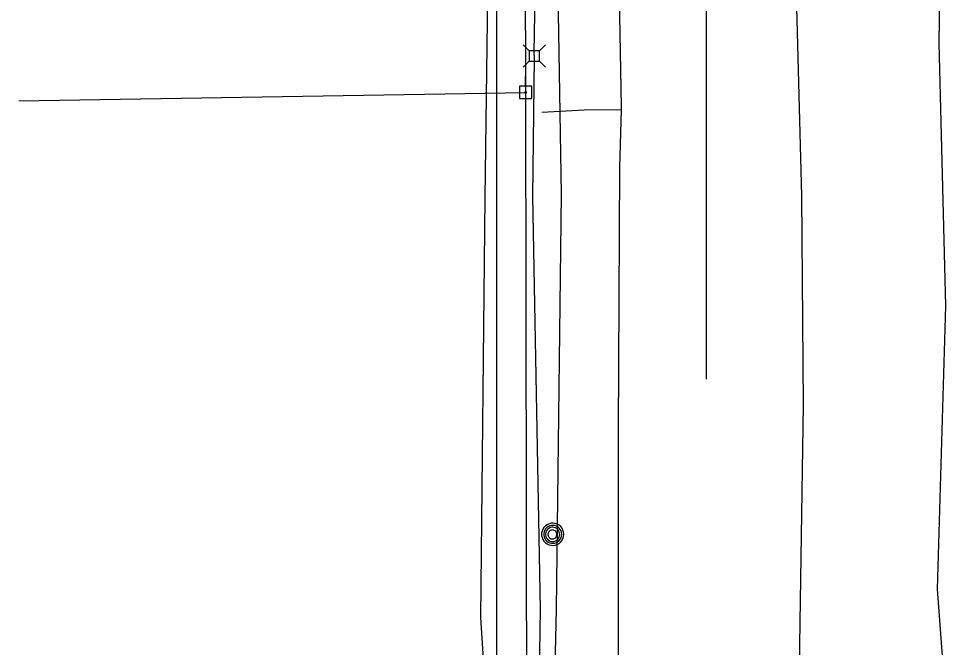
# Model space of a CAD drawing. Extents: x 596028 to 606371, y 330010 to 403088.
# Drawn here: x 601912.6 to 602191.3, y 376022.9 to 376209.9 of the extents above; entities that cross this region are included whole.
import ezdxf

# ---------------------------------------------------------------- set-up
doc = ezdxf.new("R2010")
doc.units = 0
for name, color, linetype in [('E_UTL_AG_Bold', 7, 'Continuous'), ('E_UTL_E_UG', 7, 'Continuous'), ('E_UTL_EPowerPole', 7, 'Continuous'), ('E_UTL_G_UG', 7, 'Continuous'), ('E_UTL_MH', 7, 'Continuous'), ('E_UTL_Overhead', 7, 'Continuous'), ('E_UTL_SAN_UG', 7, 'Continuous'), ('E_UTL_T_UG', 7, 'Continuous'), ('E_UTL_W_UG', 7, 'Continuous')]:
    doc.layers.add(name, color=color, linetype=linetype)

msp = doc.modelspace()

# ---------------------------------------------------------------- linework, layer by layer
at = {"layer": 'E_UTL_AG_Bold'}
for points in [[(602064.48, 376200.36), (602062.73, 376202.12)], [(602067.58, 376200.36), (602064.48, 376200.36)], [(602064.48, 376200.36), (602064.48, 376197.27)], [(602067.58, 376200.36), (602069.33, 376202.12)], [(602067.58, 376197.27), (602067.58, 376200.36)], [(602064.48, 376197.27), (602062.73, 376195.52)], [(602064.48, 376197.27), (602067.58, 376197.27)], [(602067.58, 376197.27), (602069.33, 376195.52)]]:
    msp.add_lwpolyline(points, dxfattribs=at)
at = {"layer": 'E_UTL_E_UG'}
msp.add_lwpolyline([(602190.41, 375209.68), (602189.93, 375211.21), (602187.05, 375221.7), (602186.15, 375233.49), (602184.79, 375343.38), (602188.12, 375756.65), (602190.01, 375868.4), (602189.17, 375920.06), (602191.12, 375971.36), (602186.02, 376040.13), (602188.46, 376124.45), (602186.48, 376202.65), (602191.29, 376536.46)], dxfattribs=at)
at = {"layer": 'E_UTL_EPowerPole'}
for points in [[(602063.44, 376189.81), (602063.44, 376192.72)], [(602065.28, 376189.81), (602061.59, 376189.81)], [(602061.59, 376189.81), (602061.59, 376186.12)], [(602065.28, 376186.12), (602065.28, 376189.81)], [(602061.59, 376186.12), (602065.28, 376186.12)], [(602063.71, 376187.97), (602063.7, 376188.01), (602063.69, 376188.06), (602063.67, 376188.1), (602063.64, 376188.13), (602063.61, 376188.16), (602063.57, 376188.18), (602063.53, 376188.2), (602063.48, 376188.21), (602063.44, 376188.2), (602063.39, 376188.19), (602063.35, 376188.17), (602063.31, 376188.15), (602063.28, 376188.11), (602063.26, 376188.08), (602063.24, 376188.03), (602063.23, 376187.99), (602063.23, 376187.94), (602063.24, 376187.9), (602063.26, 376187.86), (602063.28, 376187.82), (602063.31, 376187.79), (602063.35, 376187.76), (602063.39, 376187.74), (602063.44, 376187.73), (602063.48, 376187.73), (602063.53, 376187.74), (602063.57, 376187.75), (602063.61, 376187.77), (602063.64, 376187.8), (602063.67, 376187.84), (602063.69, 376187.88), (602063.7, 376187.92), (602063.71, 376187.97)]]:
    msp.add_lwpolyline(points, dxfattribs=at)
at = {"layer": 'E_UTL_G_UG'}
for points in [[(602090.33, 375630.39), (602090.98, 375707.52), (602091.42, 375749.84), (602091.13, 375798.57), (602090.21, 375843.59), (602091.29, 375904.04), (602090.16, 375975.27), (602091, 375989.08), (602091.04, 376015.11), (602091.08, 376087.36), (602091.47, 376165.62), (602091.95, 376182.76), (602091.98, 376183.65), (602090.88, 376243.6), (602089.33, 376305.47), (602090.11, 376364.15), (602090.25, 376443.58)], [(602091.95, 376182.76), (602080.9, 376182.66), (602068.27, 376181.98)]]:
    msp.add_lwpolyline(points, dxfattribs=at)
at = {"layer": 'E_UTL_MH'}
for points in [[(602074.8, 376056.48), (602074.74, 376057.11), (602074.56, 376057.71), (602074.28, 376058.27), (602073.89, 376058.76), (602073.41, 376059.17), (602072.87, 376059.48), (602072.28, 376059.69), (602071.66, 376059.78), (602071.03, 376059.75), (602070.42, 376059.6), (602069.85, 376059.34), (602069.34, 376058.98), (602068.91, 376058.52), (602068.57, 376058), (602068.33, 376057.41), (602068.22, 376056.8), (602068.22, 376056.17), (602068.33, 376055.55), (602068.57, 376054.97), (602068.91, 376054.44), (602069.34, 376053.99), (602069.85, 376053.63), (602070.42, 376053.36), (602071.03, 376053.22), (602071.66, 376053.19), (602072.28, 376053.28), (602072.87, 376053.48), (602073.41, 376053.79), (602073.89, 376054.21), (602074.28, 376054.7), (602074.56, 376055.26), (602074.74, 376055.86), (602074.8, 376056.48)], [(602074.19, 376056.48), (602074.14, 376056.99), (602073.99, 376057.47), (602073.76, 376057.93), (602073.45, 376058.33), (602073.06, 376058.66), (602072.62, 376058.91), (602072.14, 376059.08), (602071.64, 376059.15), (602071.13, 376059.13), (602070.63, 376059.01), (602070.17, 376058.8), (602069.76, 376058.5), (602069.4, 376058.13), (602069.13, 376057.71), (602068.94, 376057.23), (602068.84, 376056.73), (602068.84, 376056.22), (602068.94, 376055.72), (602069.13, 376055.25), (602069.4, 376054.82), (602069.76, 376054.46), (602070.17, 376054.16), (602070.63, 376053.95), (602071.13, 376053.83), (602071.64, 376053.8), (602072.14, 376053.88), (602072.62, 376054.04), (602073.06, 376054.3), (602073.45, 376054.63), (602073.76, 376055.03), (602073.99, 376055.48), (602074.14, 376055.97), (602074.19, 376056.48)], [(602073.62, 376056.45), (602073.58, 376056.85), (602073.47, 376057.24), (602073.28, 376057.6), (602073.03, 376057.92), (602072.73, 376058.18), (602072.38, 376058.39), (602071.99, 376058.52), (602071.59, 376058.58), (602071.19, 376058.56), (602070.8, 376058.46), (602070.43, 376058.29), (602070.1, 376058.06), (602069.82, 376057.77), (602069.6, 376057.43), (602069.45, 376057.05), (602069.37, 376056.65), (602069.37, 376056.25), (602069.45, 376055.85), (602069.6, 376055.47), (602069.82, 376055.13), (602070.1, 376054.84), (602070.43, 376054.61), (602070.8, 376054.44), (602071.19, 376054.34), (602071.59, 376054.32), (602071.99, 376054.38), (602072.38, 376054.51), (602072.73, 376054.72), (602073.03, 376054.98), (602073.28, 376055.3), (602073.47, 376055.66), (602073.58, 376056.05), (602073.62, 376056.45)], [(602072.77, 376056.43), (602072.74, 376056.69), (602072.67, 376056.93), (602072.56, 376057.15), (602072.4, 376057.35), (602072.21, 376057.52), (602071.99, 376057.65), (602071.75, 376057.73), (602071.5, 376057.77), (602071.25, 376057.75), (602071, 376057.69), (602070.77, 376057.59), (602070.56, 376057.44), (602070.39, 376057.26), (602070.25, 376057.04), (602070.16, 376056.81), (602070.11, 376056.56), (602070.11, 376056.31), (602070.16, 376056.06), (602070.25, 376055.82), (602070.39, 376055.61), (602070.56, 376055.43), (602070.77, 376055.28), (602071, 376055.18), (602071.25, 376055.12), (602071.5, 376055.1), (602071.75, 376055.14), (602071.99, 376055.22), (602072.21, 376055.35), (602072.4, 376055.52), (602072.56, 376055.71), (602072.67, 376055.94), (602072.74, 376056.18), (602072.77, 376056.43)]]:
    msp.add_lwpolyline(points, dxfattribs=at)
at = {"layer": 'E_UTL_Overhead'}
for points in [[(602066.34, 374292.77), (602066.62, 374583.45), (602066.23, 374727.52), (602065.76, 374864.44), (602065.08, 375005.94), (602064.91, 375146.3), (602064.66, 375287.35), (602064.5, 375474.72), (602064.37, 375619.94), (602064.77, 375679.41), (602064.41, 375809.38), (602063.83, 375999.2), (602063.47, 376187.97), (602063.07, 376372.59), (602063.14, 376562.11), (602062.17, 376753.86), (602064.11, 376825.6), (602061.51, 376984.74), (602059.26, 377161.57), (602058.1, 377338.74)], [(601912.64, 376185.42), (602063.47, 376187.97)]]:
    msp.add_lwpolyline(points, dxfattribs=at)
at = {"layer": 'E_UTL_SAN_UG'}
msp.add_line((602117.3, 376102.61), (602117.3, 376402.81), dxfattribs=at)
at = {"layer": 'E_UTL_T_UG'}
for points in [[(602055.02, 373190.4), (602054.9, 376316.68), (602051.39, 376320.34), (602051.52, 376386.68)], [(602065.8, 375681.02), (602068.05, 375681.52), (602071.1, 375683.38), (602071.97, 375686.56), (602072.18, 375802.06), (602072.08, 375880.8), (602071.85, 375999.83), (602072.62, 376034.16), (602074.11, 376157.73), (602073.47, 376199.87), (602072.04, 376280.57), (602073.16, 376373.22), (602070.02, 376377.19), (602064.99, 376378.75), (602064.54, 376378.89)], [(602066.16, 375475.51), (602067.52, 375477.91), (602067.17, 375502.95), (602067.29, 375581.36), (602066.6, 375620.23), (602065.8, 375681.02), (602068.19, 375687.5), (602067.48, 375802.47), (602067.09, 375881.87), (602067.35, 376002.06), (602067.85, 376034.24), (602065.57, 376157.01), (602066.09, 376198.27), (602066.01, 376199.74), (602067.42, 376280.91), (602066.75, 376373.94), (602064.59, 376377.32), (602064.46, 376377.41)], [(602057.85, 374433.74), (602053.94, 374597.47), (602053.83, 374737.56), (602056.65, 374876.16), (602056.56, 375006.47), (602055.52, 375153.81), (602058.07, 375266.58), (602059.7, 375292.14), (602058.26, 375292.19), (602056.46, 375294.38), (602056.46, 375435.81), (602055.24, 375464.42), (602053.46, 375618.71), (602053.85, 375750.72), (602052.72, 375881), (602051.42, 376011.78), (602050.17, 376031.68), (602051.41, 376156.74), (602054.26, 376374.41)]]:
    msp.add_lwpolyline(points, dxfattribs=at)
at = {"layer": 'E_UTL_W_UG'}
msp.add_lwpolyline([(602135.71, 375597.53), (602135.31, 375708.24), (602135.76, 375762.16), (602135.59, 375763.7), (602140.12, 375785.95), (602143.2, 375816.9), (602143.2, 375852.72), (602143.39, 375854.01), (602143.96, 375952.39), (602146.12, 376094.96), (602145.68, 376157.15), (602143.94, 376220.88), (602145.26, 376293.57), (602144.76, 376350.89), (602145.04, 376353.46), (602145, 376358.27), (602144.67, 376438.27)], dxfattribs=at)

doc.saveas('drawing.dxf')
